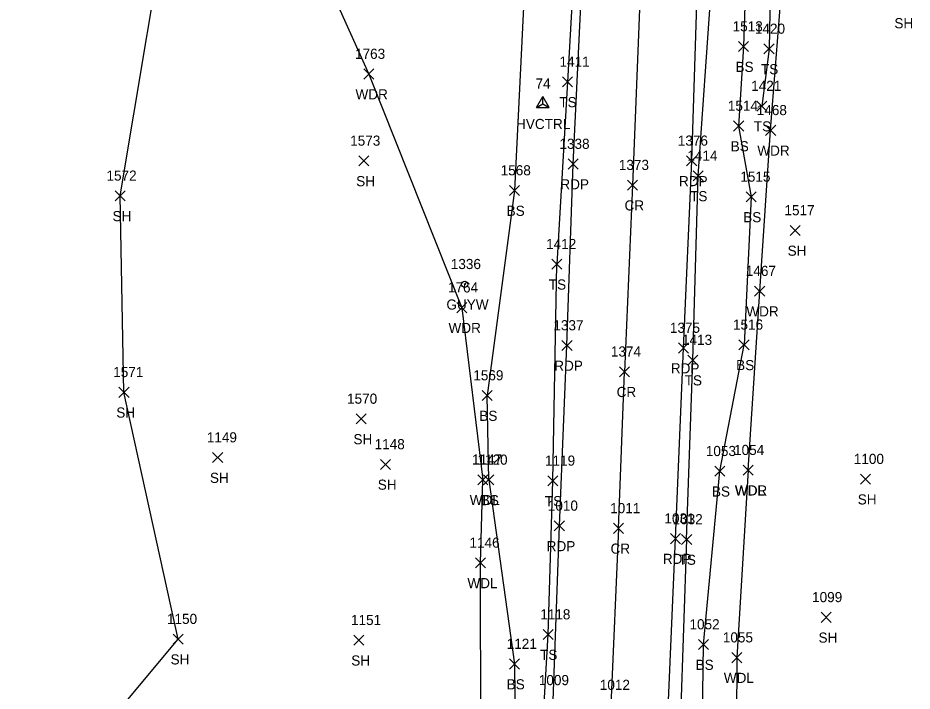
# Model space of a CAD drawing. Extents: x 1482574 to 1485769, y 580696 to 595649.
# Drawn here: x 1485060.8 to 1485237.2, y 581763.2 to 581896.1 of the extents above; entities that cross this region are included whole.
import ezdxf

# ---------------------------------------------------------------- set-up
doc = ezdxf.new("R2010")
doc.units = 0
for name, color, linetype in [('C_A', 7, 'Continuous'), ('C_I', 7, 'Continuous'), ('CPSM', 7, 'Continuous'), ('L_A', 7, 'Continuous'), ('L_I', 7, 'Continuous'), ('L_TIC', 7, 'Continuous'), ('LAWA', 7, 'Continuous'), ('LELB', 7, 'Continuous'), ('LSOGP', 7, 'Continuous'), ('P_A', 7, 'Continuous'), ('P_I', 7, 'Continuous'), ('P_TIC', 7, 'Continuous'), ('PET', 7, 'Continuous'), ('PRC', 7, 'Continuous'), ('U_A', 7, 'Continuous'), ('U_I', 7, 'Continuous'), ('UPGW', 7, 'Continuous')]:
    doc.layers.add(name, color=color, linetype=linetype)

msp = doc.modelspace()

# ---------------------------------------------------------------- linework, layer by layer
at = {"layer": 'CPSM'}
for p, q in [((1485163.12, 581878.47), (1485164.37, 581880.63)), ((1485163.12, 581878.47), (1485164.37, 581880.63)), ((1485163.12, 581878.47), (1485164.37, 581880.63)), ((1485163.12, 581878.47), (1485164.37, 581880.63)), ((1485163.12, 581878.47), (1485164.37, 581880.63)), ((1485165.62, 581878.47), (1485164.37, 581880.63)), ((1485164.38, 581879.19), (1485164.37, 581880.63)), ((1485165.62, 581878.47), (1485164.37, 581880.63)), ((1485164.38, 581879.19), (1485164.37, 581880.63)), ((1485165.62, 581878.47), (1485164.37, 581880.63)), ((1485164.38, 581879.19), (1485164.37, 581880.63)), ((1485165.62, 581878.47), (1485164.37, 581880.63)), ((1485164.38, 581879.19), (1485164.37, 581880.63)), ((1485165.62, 581878.47), (1485164.37, 581880.63)), ((1485164.38, 581879.19), (1485164.37, 581880.63)), ((1485163.12, 581878.47), (1485164.38, 581879.19)), ((1485163.12, 581878.47), (1485164.38, 581879.19)), ((1485163.12, 581878.47), (1485164.38, 581879.19)), ((1485163.12, 581878.47), (1485164.38, 581879.19)), ((1485163.12, 581878.47), (1485164.38, 581879.19)), ((1485163.12, 581878.47), (1485165.62, 581878.47)), ((1485163.12, 581878.47), (1485165.62, 581878.47)), ((1485163.12, 581878.47), (1485165.62, 581878.47)), ((1485163.12, 581878.47), (1485165.62, 581878.47)), ((1485163.12, 581878.47), (1485165.62, 581878.47)), ((1485164.38, 581879.19), (1485164.38, 581879.19)), ((1485164.38, 581879.19), (1485165.62, 581878.47)), ((1485164.38, 581879.19), (1485164.38, 581879.19)), ((1485164.38, 581879.19), (1485165.62, 581878.47)), ((1485164.38, 581879.19), (1485164.38, 581879.19)), ((1485164.38, 581879.19), (1485165.62, 581878.47)), ((1485164.38, 581879.19), (1485164.38, 581879.19)), ((1485164.38, 581879.19), (1485165.62, 581878.47)), ((1485164.38, 581879.19), (1485164.38, 581879.19)), ((1485164.38, 581879.19), (1485165.62, 581878.47))]:
    msp.add_line(p, q, dxfattribs=at)
at = {"layer": 'L_TIC'}
for points in [[(1485202.93, 581889.47), (1485204.93, 581891.47)], [(1485204.93, 581889.47), (1485202.93, 581891.47)], [(1485207.98, 581889.01), (1485209.98, 581891.01)], [(1485209.98, 581889.01), (1485207.98, 581891.01)], [(1485129.03, 581884.05), (1485131.03, 581886.05)], [(1485131.03, 581884.05), (1485129.03, 581886.05)], [(1485168.2, 581882.5), (1485170.2, 581884.5)], [(1485170.2, 581882.5), (1485168.2, 581884.5)], [(1485206.58, 581877.73), (1485208.58, 581879.72)], [(1485208.58, 581877.73), (1485206.58, 581879.72)], [(1485201.98, 581873.79), (1485203.98, 581875.79)], [(1485203.98, 581873.79), (1485201.98, 581875.79)], [(1485208.3, 581872.94), (1485210.3, 581874.94)], [(1485210.3, 581872.94), (1485208.3, 581874.94)], [(1485128.03, 581866.9), (1485130.03, 581868.9)], [(1485130.03, 581866.9), (1485128.03, 581868.9)], [(1485194, 581863.95), (1485196, 581865.94)], [(1485196, 581863.95), (1485194, 581865.94)], [(1485079.95, 581860), (1485081.95, 581862)], [(1485081.95, 581860), (1485079.95, 581862)], [(1485157.77, 581861.05), (1485159.77, 581863.05)], [(1485159.77, 581861.05), (1485157.77, 581863.05)], [(1485204.45, 581859.79), (1485206.45, 581861.79)], [(1485206.45, 581859.79), (1485204.45, 581861.79)], [(1485213.16, 581853.17), (1485215.16, 581855.17)], [(1485215.16, 581853.17), (1485213.16, 581855.17)], [(1485166.12, 581846.49), (1485168.12, 581848.49)], [(1485168.12, 581846.49), (1485166.12, 581848.49)], [(1485206.14, 581841.19), (1485208.14, 581843.19)], [(1485208.14, 581841.19), (1485206.14, 581843.19)], [(1485206.14, 581841.19), (1485208.14, 581843.19)], [(1485208.14, 581841.19), (1485206.14, 581843.19)], [(1485147.37, 581837.92), (1485149.37, 581839.92)], [(1485149.37, 581837.92), (1485147.37, 581839.92)], [(1485203.05, 581830.58), (1485205.05, 581832.58)], [(1485205.05, 581830.58), (1485203.05, 581832.58)], [(1485192.93, 581827.57), (1485194.93, 581829.57)], [(1485194.93, 581827.57), (1485192.93, 581829.57)], [(1485080.7, 581821.21), (1485082.7, 581823.21)], [(1485082.7, 581821.21), (1485080.7, 581823.21)], [(1485152.38, 581820.57), (1485154.38, 581822.57)], [(1485154.38, 581820.57), (1485152.38, 581822.57)], [(1485127.5, 581815.95), (1485129.5, 581817.95)], [(1485129.5, 581815.95), (1485127.5, 581817.95)], [(1485099.18, 581808.33), (1485101.18, 581810.32)], [(1485101.18, 581808.33), (1485099.18, 581810.32)], [(1485132.29, 581806.97), (1485134.29, 581808.97)], [(1485134.29, 581806.97), (1485132.29, 581808.97)], [(1485198.28, 581805.62), (1485200.28, 581807.62)], [(1485200.28, 581805.62), (1485198.28, 581807.62)], [(1485203.86, 581805.83), (1485205.86, 581807.83)], [(1485205.86, 581805.83), (1485203.86, 581807.83)], [(1485203.86, 581805.83), (1485205.86, 581807.83)], [(1485205.86, 581805.83), (1485203.86, 581807.83)], [(1485151.5, 581803.94), (1485153.5, 581805.94)], [(1485153.5, 581803.94), (1485151.5, 581805.94)], [(1485152.67, 581803.91), (1485154.67, 581805.91)], [(1485154.67, 581803.91), (1485152.67, 581805.91)], [(1485165.34, 581803.72), (1485167.34, 581805.72)], [(1485167.34, 581803.72), (1485165.34, 581805.72)], [(1485227, 581804.06), (1485229, 581806.06)], [(1485229, 581804.06), (1485227, 581806.06)], [(1485191.73, 581792.15), (1485193.73, 581794.15)], [(1485193.73, 581792.15), (1485191.73, 581794.15)], [(1485151.05, 581787.52), (1485153.05, 581789.52)], [(1485153.05, 581787.52), (1485151.05, 581789.52)], [(1485219.26, 581776.77), (1485221.26, 581778.77)], [(1485221.26, 581776.77), (1485219.26, 581778.77)], [(1485164.4, 581773.38), (1485166.4, 581775.37)], [(1485166.4, 581773.38), (1485164.4, 581775.37)], [(1485091.4, 581772.47), (1485093.4, 581774.47)], [(1485093.4, 581772.47), (1485091.4, 581774.47)], [(1485127.06, 581772.25), (1485129.06, 581774.25)], [(1485129.06, 581772.25), (1485127.06, 581774.25)], [(1485195.06, 581771.4), (1485197.06, 581773.4)], [(1485197.06, 581771.4), (1485195.06, 581773.4)], [(1485201.64, 581768.82), (1485203.64, 581770.82)], [(1485203.64, 581768.82), (1485201.64, 581770.82)], [(1485157.77, 581767.55), (1485159.77, 581769.55)], [(1485159.77, 581767.55), (1485157.77, 581769.55)]]:
    msp.add_lwpolyline(points, dxfattribs=at)
at = {"layer": 'LAWA'}
for points in [[(1485207.14, 581842.19), (1485209.3, 581873.94), (1485212.4, 581914.05), (1485215, 581947.41), (1485214.38, 581982.49), (1485213.5, 582018.76), (1485215.02, 582058.5), (1485217.07, 582094.44), (1485220.16, 582129.69), (1485222.69, 582164.53), (1485228.33, 582204.07), (1485228.99, 582241.88)], [(1485156.92, 582060.76), (1485164.44, 582042.2), (1485101.4, 581948.62), (1485130.03, 581885.05), (1485148.38, 581838.92)], [(1485204.86, 581806.83), (1485207.14, 581842.19)], [(1485148.38, 581838.92), (1485152.5, 581804.94)], [(1485204.86, 581806.83), (1485202.64, 581769.82), (1485202.41, 581732.62), (1485200.4, 581692.93), (1485199.01, 581657), (1485197.14, 581619.89), (1485194.2, 581587.66), (1485197.68, 581566.26), (1485198.11, 581555.17), (1485211.87, 581532.27), (1485225.9, 581498.96), (1485233.76, 581482.99)], [(1485108.07, 581570.04), (1485125.87, 581547.83), (1485134.94, 581531.16), (1485142.65, 581556.94), (1485143.4, 581573.2), (1485144.25, 581589.15), (1485147.47, 581604.3), (1485148.5, 581640.44), (1485148.83, 581678.64), (1485151.86, 581716.96), (1485152.09, 581754.18), (1485152.05, 581788.52), (1485152.5, 581804.94)]]:
    msp.add_lwpolyline(points, dxfattribs=at)
at = {"layer": 'LELB'}
for points in [[(1485086.26, 582448.72), (1485109.16, 582421.47), (1485134.85, 582391.85), (1485154.93, 582361.1), (1485163.91, 582350.39), (1485172.69, 582324.11), (1485180.27, 582288.22), (1485183.46, 582251.5), (1485183.69, 582215.19), (1485182.17, 582178.89), (1485181.27, 582143.33), (1485177.98, 582105.01), (1485176.74, 582068.15), (1485175.79, 582032.96), (1485174.69, 581995.51), (1485171.97, 581958.58), (1485171.35, 581920.7), (1485169.2, 581883.5), (1485167.12, 581847.49)], [(1485172.93, 582071.32), (1485171.8, 582034.4), (1485164.49, 581993.93), (1485164.47, 581955.33), (1485161.09, 581909.08), (1485158.77, 581862.05), (1485153.38, 581821.57)], [(1485193.93, 581828.57), (1485195, 581864.94), (1485197.54, 581901.59), (1485198.9, 581941.99), (1485206.11, 581943.28), (1485211.46, 581940.1), (1485209.53, 581918.98), (1485208.98, 581890.01), (1485207.58, 581878.72)], [(1485205.6, 581939.08), (1485204.72, 581914.64), (1485203.93, 581890.47), (1485202.98, 581874.79), (1485205.45, 581860.79), (1485204.05, 581831.58)], [(1485166.34, 581804.72), (1485167.12, 581847.49)], [(1485199.28, 581806.62), (1485204.05, 581831.58)], [(1485192.73, 581793.15), (1485193.93, 581828.57)], [(1485153.67, 581804.91), (1485153.38, 581821.57)], [(1485208.25, 581538.27), (1485198.68, 581549.97), (1485192.92, 581564.36), (1485193.57, 581567.27), (1485191.05, 581579.26), (1485191.21, 581613.98), (1485193.24, 581658.72), (1485193.05, 581696.27), (1485195.56, 581733.98), (1485196.06, 581772.4), (1485199.28, 581806.62)], [(1485153.67, 581804.91), (1485158.77, 581768.55), (1485159.16, 581730.32), (1485159.01, 581691.73), (1485157.34, 581653.48), (1485153.58, 581616.23), (1485150.36, 581601.51), (1485145.68, 581588.39), (1485147.08, 581581.67)], [(1485157.93, 581596.07), (1485158.79, 581630.85), (1485160.92, 581666.58), (1485161.87, 581702.21), (1485163.3, 581738.07), (1485165.4, 581774.38), (1485166.34, 581804.72)], [(1485192.73, 581793.15), (1485191.54, 581758.11), (1485190.01, 581723.08), (1485188.6, 581687.7), (1485186.25, 581652.62), (1485184.96, 581617.06), (1485183.65, 581581.12), (1485183.94, 581558.77), (1485191.43, 581553.78), (1485196.43, 581542.49), (1485205.82, 581533.65)]]:
    msp.add_lwpolyline(points, dxfattribs=at)
at = {"layer": 'LSOGP'}
msp.add_lwpolyline([(1485060.77, 581735.5), (1485092.4, 581773.47), (1485081.7, 581822.21), (1485080.95, 581861), (1485091.66, 581925.19), (1485101.4, 581948.62), (1485099.12, 581979.57), (1485098.7, 582002.19), (1485090.97, 582008.56), (1485092.08, 582036.96)], dxfattribs=at)
at = {"layer": 'P_TIC'}
for points in [[(1485192.73, 581866.91), (1485194.73, 581868.9)], [(1485194.73, 581866.91), (1485192.73, 581868.9)], [(1485169.32, 581866.28), (1485171.32, 581868.28)], [(1485171.32, 581866.28), (1485169.32, 581868.28)], [(1485181.04, 581862.11), (1485183.04, 581864.11)], [(1485183.04, 581862.11), (1485181.04, 581864.11)], [(1485168.12, 581830.45), (1485170.12, 581832.45)], [(1485170.12, 581830.45), (1485168.12, 581832.45)], [(1485168.12, 581830.45), (1485170.12, 581832.45)], [(1485170.12, 581830.45), (1485168.12, 581832.45)], [(1485191.11, 581829.95), (1485193.11, 581831.95)], [(1485193.11, 581829.95), (1485191.11, 581831.95)], [(1485179.48, 581825.27), (1485181.47, 581827.27)], [(1485181.47, 581825.27), (1485179.48, 581827.27)], [(1485166.62, 581794.83), (1485168.62, 581796.83)], [(1485168.62, 581794.83), (1485166.62, 581796.83)], [(1485166.62, 581794.83), (1485168.62, 581796.83)], [(1485168.62, 581794.83), (1485166.62, 581796.83)], [(1485178.28, 581794.34), (1485180.28, 581796.34)], [(1485180.28, 581794.34), (1485178.28, 581796.34)], [(1485189.54, 581792.32), (1485191.54, 581794.32)], [(1485191.54, 581792.32), (1485189.54, 581794.32)]]:
    msp.add_lwpolyline(points, dxfattribs=at)
at = {"layer": 'PET'}
for points in [[(1485192.11, 581830.95), (1485193.73, 581867.91), (1485194.94, 581905.19), (1485196.49, 581941.47), (1485198.47, 581977.8), (1485199.85, 582014.54), (1485201.94, 582050.82), (1485203.18, 582087.18), (1485205.12, 582124.54), (1485207.06, 582161.38), (1485208.85, 582198.4), (1485209.89, 582235.49), (1485209.38, 582272.64), (1485204.65, 582311.64), (1485195.27, 582347.62), (1485180.76, 582381.17), (1485161.8, 582413.22), (1485138.07, 582446.52), (1485117.46, 582473.15)], [(1485169.12, 581831.45), (1485170.32, 581867.28), (1485172.03, 581902.79), (1485173.6, 581938.27), (1485175.25, 581974.03), (1485176.93, 582010.15), (1485178.6, 582047.05), (1485180.06, 582082.71), (1485181.99, 582119.26), (1485183.79, 582155.49), (1485184.61, 582191.74), (1485185.43, 582228.42), (1485184.46, 582264.59), (1485179.73, 582300.45), (1485171.37, 582335.39), (1485157.78, 582369.57), (1485140.1, 582401.86), (1485120.36, 582429.63), (1485099.05, 582457.32)], [(1485167.62, 581795.83), (1485169.12, 581831.45)], [(1485190.54, 581793.32), (1485192.11, 581830.95)], [(1485155.1, 581509.33), (1485157.27, 581545.41), (1485159.22, 581581.39), (1485160.95, 581617.62), (1485162.55, 581653.08), (1485164.08, 581689.44), (1485165.26, 581725.4), (1485166.42, 581761.38), (1485167.62, 581795.83)], [(1485177.67, 581505.72), (1485179.04, 581540.03), (1485180.76, 581575.65), (1485182.33, 581611.86), (1485183.74, 581647.26), (1485185.19, 581682.64), (1485187.21, 581718.55), (1485188.8, 581753.74), (1485190.54, 581793.32)]]:
    msp.add_lwpolyline(points, dxfattribs=at)
at = {"layer": 'PRC'}
for points in [[(1485108.02, 582465.15), (1485108.02, 582465.14), (1485149.79, 582407.48), (1485166.92, 582377.32), (1485181.4, 582344.02), (1485191.72, 582309.19), (1485197.06, 582272.58), (1485198.41, 582235.33), (1485197.35, 582197.87), (1485195.61, 582161.03), (1485193.73, 582124.53), (1485191.95, 582087.64), (1485190.19, 582050.65), (1485188.41, 582012.94), (1485186.85, 581975.84), (1485185.26, 581938.82), (1485183.58, 581901.19), (1485182.04, 581863.11), (1485180.48, 581826.27)], [(1485179.28, 581795.34), (1485180.48, 581826.27)], [(1485179.28, 581795.34), (1485177.79, 581760.44), (1485176.07, 581724.19), (1485174.44, 581687.51), (1485172.88, 581651.79), (1485171.29, 581614.06), (1485167.97, 581544.04), (1485166.35, 581507.59)]]:
    msp.add_lwpolyline(points, dxfattribs=at)
at = {"layer": 'UPGW'}
for radius in [0.625, 0.0833]:
    msp.add_circle((1485148.94, 581843.54), radius, dxfattribs=at)

# ---------------------------------------------------------------- texts
at = {"layer": 'C_A'}
msp.add_text('HVCTRL', height=2, dxfattribs=at).set_placement((1485159.07, 581874.19))
msp.add_text('HVCTRL', height=2, dxfattribs=at).set_placement((1485159.07, 581874.19))
msp.add_text('HVCTRL', height=2, dxfattribs=at).set_placement((1485159.07, 581874.19))
msp.add_text('HVCTRL', height=2, dxfattribs=at).set_placement((1485159.07, 581874.19))
msp.add_text('HVCTRL', height=2, dxfattribs=at).set_placement((1485159.07, 581874.19))
at = {"layer": 'C_I'}
msp.add_text('74', height=2, dxfattribs=at).set_placement((1485162.91, 581882.19))
msp.add_text('74', height=2, dxfattribs=at).set_placement((1485162.91, 581882.19))
msp.add_text('74', height=2, dxfattribs=at).set_placement((1485162.91, 581882.19))
msp.add_text('74', height=2, dxfattribs=at).set_placement((1485162.91, 581882.19))
msp.add_text('74', height=2, dxfattribs=at).set_placement((1485162.91, 581882.19))
at = {"layer": 'L_A'}
for s, p in [('SH', (1485233.72, 581894.09)), ('BS', (1485202.37, 581885.47)), ('TS', (1485207.39, 581885.01)), ('WDR', (1485127.39, 581880.05)), ('TS', (1485167.61, 581878.5)), ('TS', (1485205.99, 581873.72)), ('BS', (1485201.42, 581869.79)), ('WDR', (1485206.67, 581868.94)), ('SH', (1485127.52, 581862.9)), ('TS', (1485193.41, 581859.94)), ('BS', (1485157.21, 581857.05)), ('SH', (1485079.44, 581856)), ('BS', (1485203.89, 581855.79)), ('SH', (1485212.65, 581849.17)), ('TS', (1485165.53, 581842.49)), ('WDR', (1485204.5, 581837.19)), ('WDR', (1485204.5, 581837.19)), ('WDR', (1485145.74, 581833.92)), ('BS', (1485202.49, 581826.58)), ('TS', (1485192.34, 581823.57)), ('SH', (1485080.19, 581817.21)), ('BS', (1485151.82, 581816.57)), ('SH', (1485126.98, 581811.95)), ('SH', (1485098.67, 581804.32)), ('SH', (1485131.78, 581802.97)), ('BS', (1485197.72, 581801.62)), ('WDR', (1485202.23, 581801.83)), ('WDL', (1485202.28, 581801.83)), ('WDL', (1485149.92, 581799.94)), ('BS', (1485152.11, 581799.91)), ('TS', (1485164.75, 581799.72)), ('SH', (1485226.49, 581800.06)), ('TS', (1485191.13, 581788.15)), ('WDL', (1485149.47, 581783.52)), ('SH', (1485218.75, 581772.77)), ('SH', (1485090.89, 581768.47)), ('SH', (1485126.55, 581768.25)), ('TS', (1485163.81, 581769.38)), ('BS', (1485194.5, 581767.4)), ('WDL', (1485200.06, 581764.82)), ('BS', (1485157.22, 581763.55))]:
    msp.add_text(s, height=2, dxfattribs=at).set_placement(p)
at = {"layer": 'L_I'}
for s, p in [('1513', (1485201.8, 581893.47)), ('1420', (1485206.2, 581893.01)), ('1763', (1485127.29, 581888.05)), ('1411', (1485167.64, 581886.5)), ('1421', (1485205.46, 581881.72)), ('1514', (1485200.86, 581877.79)), ('1468', (1485206.56, 581876.94)), ('1573', (1485126.34, 581870.9)), ('1414', (1485192.87, 581867.94)), ('1568', (1485156.03, 581865.05)), ('1572', (1485078.25, 581864)), ('1515', (1485203.32, 581863.79)), ('1517', (1485212.03, 581857.17)), ('1412', (1485165, 581850.49)), ('1467', (1485204.4, 581845.19)), ('1467', (1485204.4, 581845.19)), ('1764', (1485145.63, 581841.92)), ('1516', (1485201.87, 581834.58)), ('1413', (1485191.81, 581831.57)), ('1571', (1485079.58, 581825.21)), ('1569', (1485150.63, 581824.57)), ('1570', (1485125.72, 581819.95)), ('1149', (1485098.05, 581812.32)), ('1148', (1485131.16, 581810.97)), ('1053', (1485196.51, 581809.62)), ('1054', (1485202.09, 581809.83)), ('1054', (1485202.09, 581809.83)), ('1147', (1485150.38, 581807.94)), ('1120', (1485151.45, 581807.91)), ('1119', (1485164.78, 581807.72)), ('1100', (1485225.71, 581808.06)), ('1032', (1485189.95, 581796.15)), ('1146', (1485149.87, 581791.52)), ('1099', (1485217.48, 581780.77)), ('1118', (1485163.84, 581777.37)), ('1150', (1485090.19, 581776.47)), ('1151', (1485126.5, 581776.25)), ('1052', (1485193.29, 581775.4)), ('1121', (1485157.22, 581771.55)), ('1055', (1485199.87, 581772.82))]:
    msp.add_text(s, height=2, dxfattribs=at).set_placement(p)
at = {"layer": 'P_A'}
for s, p in [('RDP', (1485167.81, 581862.28)), ('RDP', (1485191.22, 581862.91)), ('CR', (1485180.48, 581858.11)), ('RDP', (1485166.61, 581826.45)), ('RDP', (1485166.61, 581826.45)), ('RDP', (1485189.6, 581825.95)), ('CR', (1485178.91, 581821.27)), ('RDP', (1485165.11, 581790.83)), ('RDP', (1485165.11, 581790.83)), ('CR', (1485177.71, 581790.34)), ('RDP', (1485188.03, 581788.32))]:
    msp.add_text(s, height=2, dxfattribs=at).set_placement(p)
at = {"layer": 'P_I'}
for s, p in [('1338', (1485167.63, 581870.28)), ('1376', (1485190.98, 581870.91)), ('1373', (1485179.35, 581866.11)), ('1337', (1485166.43, 581834.45)), ('1337', (1485166.43, 581834.45)), ('1375', (1485189.42, 581833.95)), ('1374', (1485177.78, 581829.27)), ('1010', (1485165.33, 581798.83)), ('1010', (1485165.33, 581798.83)), ('1011', (1485177.64, 581798.34)), ('1031', (1485188.34, 581796.32)), ('1009', (1485163.56, 581764.38)), ('1012', (1485175.59, 581763.44))]:
    msp.add_text(s, height=2, dxfattribs=at).set_placement(p)
at = {"layer": 'U_A'}
msp.add_text('GUYW', height=2, dxfattribs=at).set_placement((1485145.33, 581838.54))
at = {"layer": 'U_I'}
msp.add_text('1336', height=2, dxfattribs=at).set_placement((1485146.19, 581846.54))

doc.saveas('drawing.dxf')
